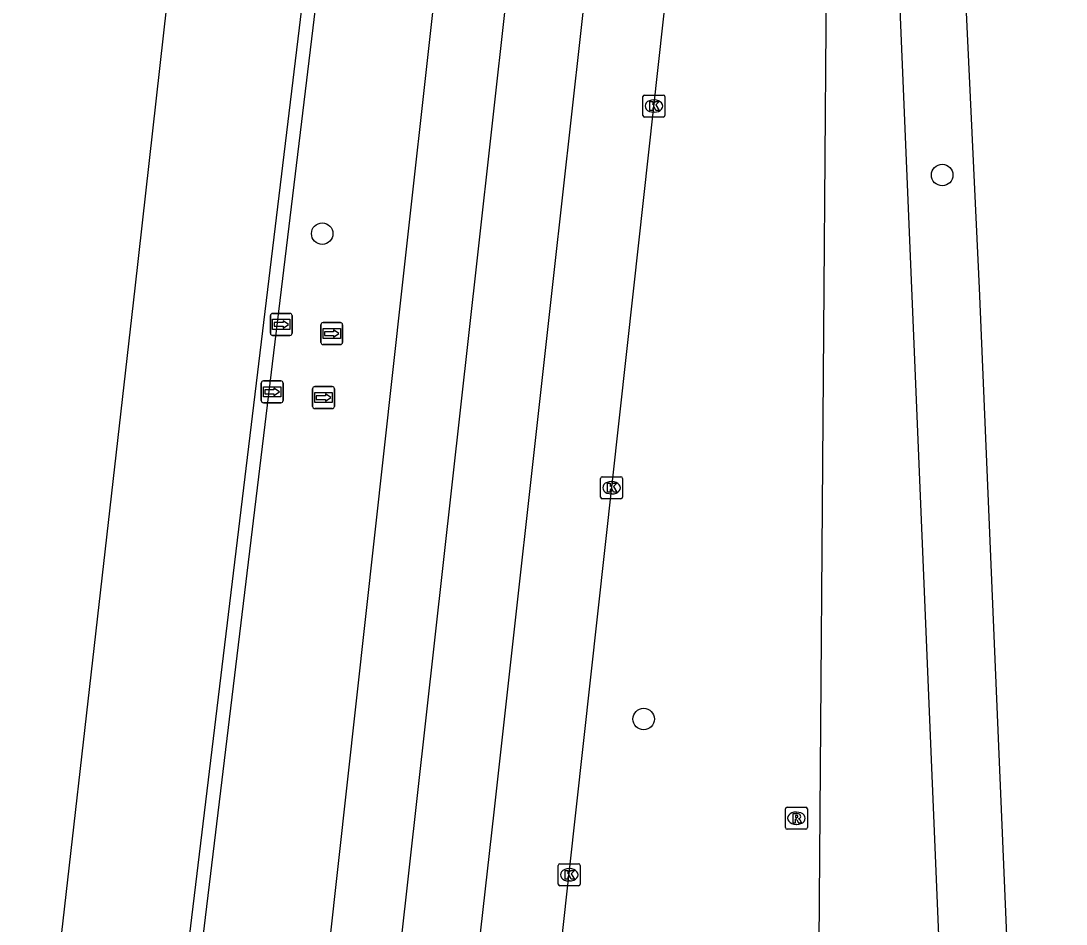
# Model space of a CAD drawing. Extents: x 162026 to 163499, y 387297 to 388169.
# Drawn here: x 162030.94 to 162078.47, y 387471.11 to 387512.15 of the extents above; entities that cross this region are included whole.
import ezdxf

# ---------------------------------------------------------------- set-up
doc = ezdxf.new("R2010")
doc.units = 0
for name, color, linetype in [('IMGEO_Berm_groen', 7, 'Continuous'), ('IMGEO_Boom', 7, 'Continuous'), ('IMGEO_Haag', 7, 'Continuous'), ('IMGEO_Kolk', 7, 'Continuous'), ('IMGEO_Rijbaan_regionaal_gesloten', 7, 'Continuous'), ('IMGEO_Rioolput', 7, 'Continuous'), ('IMGEO_Wegwijzer', 7, 'Continuous')]:
    doc.layers.add(name, color=color, linetype=linetype)

msp = doc.modelspace()

# ---------------------------------------------------------------- linework, layer by layer
at = {"layer": 'IMGEO_Berm_groen'}
msp.add_lwpolyline([(162067.241, 387470.233), (162067.467, 387500), (162067.829, 387547.516), (162068.075, 387580.99), (162069.454, 387547.501), (162071.437, 387500), (162072.849, 387466.239)], dxfattribs=at)
at = {"layer": 'IMGEO_Boom'}
for centre in [(162072.831, 387505.146), (162044.642, 387502.484), (162059.258, 387480.426)]:
    msp.add_circle(centre, 0.489, dxfattribs=at)
at = {"layer": 'IMGEO_Haag'}
msp.add_lwpolyline([(162070.558, 387750.033), (162070.715, 387751.433), (162082.73, 387858.959), (162085.888, 387887.498), (162092.582, 387948.213), (162098.331, 388000.033), (162100.436, 388019.009), (162101.034, 388018.962), (162098.927, 387999.967), (162093.178, 387948.147), (162086.483, 387887.426), (162083.326, 387858.893), (162071.311, 387751.367), (162071.154, 387749.967), (162064.775, 387692.973), (162048.017, 387543.217), (162038.634, 387465.803), (162038.336, 387465.839), (162038.038, 387465.875), (162047.421, 387543.289), (162064.177, 387693.016), (162070.558, 387750.033)], dxfattribs=at)
at = {"layer": 'IMGEO_Kolk'}
for p, q in [((162059.224, 387507.857), (162059.224, 387508.709)), ((162059.299, 387508.783), (162060.151, 387508.783)), ((162060.225, 387508.709), (162060.225, 387507.857)), ((162059.712, 387508.563), (162059.737, 387508.563)), ((162060.151, 387507.783), (162059.299, 387507.783)), ((162059.735, 387508.003), (162059.71, 387508.003)), ((162057.297, 387490.513), (162057.297, 387491.365)), ((162057.372, 387491.439), (162058.224, 387491.439)), ((162057.785, 387491.219), (162057.81, 387491.219)), ((162058.298, 387491.365), (162058.298, 387490.513)), ((162057.808, 387490.659), (162057.783, 387490.659)), ((162058.224, 387490.439), (162057.372, 387490.439)), ((162055.371, 387472.924), (162055.371, 387473.776)), ((162055.446, 387473.85), (162056.298, 387473.85)), ((162055.859, 387473.63), (162055.884, 387473.63)), ((162056.372, 387473.776), (162056.372, 387472.924)), ((162055.882, 387473.07), (162055.857, 387473.07)), ((162056.298, 387472.85), (162055.446, 387472.85))]:
    msp.add_line(p, q, dxfattribs=at)
for points in [[(162059.224, 387507.857), (162059.224, 387508.709)], [(162059.299, 387508.783), (162060.151, 387508.783)], [(162060.225, 387508.709), (162060.225, 387507.857)], [(162059.545, 387508.483), (162059.668, 387508.483), (162059.668, 387508.332), (162059.798, 387508.483), (162059.962, 387508.483), (162059.816, 387508.332), (162059.969, 387508.083), (162059.817, 387508.083), (162059.732, 387508.247), (162059.668, 387508.18), (162059.668, 387508.083), (162059.545, 387508.083), (162059.545, 387508.483)], [(162060.151, 387507.783), (162059.299, 387507.783)], [(162057.297, 387490.513), (162057.297, 387491.365)], [(162057.372, 387491.439), (162058.224, 387491.439)], [(162057.618, 387491.139), (162057.741, 387491.139), (162057.741, 387490.988), (162057.871, 387491.139), (162058.035, 387491.139), (162057.889, 387490.988), (162058.042, 387490.739), (162057.89, 387490.739), (162057.805, 387490.903), (162057.741, 387490.836), (162057.741, 387490.739), (162057.618, 387490.739), (162057.618, 387491.139)], [(162058.298, 387491.365), (162058.298, 387490.513)], [(162058.224, 387490.439), (162057.372, 387490.439)], [(162055.371, 387472.924), (162055.371, 387473.776)], [(162055.446, 387473.85), (162056.298, 387473.85)], [(162055.692, 387473.55), (162055.815, 387473.55), (162055.815, 387473.399), (162055.945, 387473.55), (162056.109, 387473.55), (162055.963, 387473.399), (162056.116, 387473.15), (162055.964, 387473.15), (162055.879, 387473.314), (162055.815, 387473.247), (162055.815, 387473.15), (162055.692, 387473.15), (162055.692, 387473.55)], [(162056.372, 387473.776), (162056.372, 387472.924)], [(162056.298, 387472.85), (162055.446, 387472.85)]]:
    msp.add_lwpolyline(points, dxfattribs=at)
for centre, start, end in [((162059.301, 387508.707), 91.552, 178.448), ((162059.301, 387508.707), 91.552, 178.448), ((162060.149, 387508.707), 1.552, 88.448), ((162060.149, 387508.707), 1.552, 88.448), ((162059.301, 387507.859), 181.552, 268.448), ((162059.301, 387507.859), 181.552, 268.448), ((162060.149, 387507.859), 271.552, 358.448), ((162060.149, 387507.859), 271.552, 358.448), ((162057.374, 387491.363), 91.552, 178.448), ((162057.374, 387491.363), 91.552, 178.448), ((162058.222, 387491.363), 1.552, 88.448), ((162058.222, 387491.363), 1.552, 88.448), ((162057.374, 387490.515), 181.552, 268.448), ((162057.374, 387490.515), 181.552, 268.448), ((162058.222, 387490.515), 271.552, 358.448), ((162058.222, 387490.515), 271.552, 358.448), ((162055.448, 387473.774), 91.552, 178.448), ((162055.448, 387473.774), 91.552, 178.448), ((162056.296, 387473.774), 1.552, 88.448), ((162056.296, 387473.774), 1.552, 88.448), ((162055.448, 387472.926), 181.552, 268.448), ((162055.448, 387472.926), 181.552, 268.448), ((162056.296, 387472.926), 271.552, 358.448), ((162056.296, 387472.926), 271.552, 358.448)]:
    msp.add_arc(centre, 0.0765, start, end, dxfattribs=at)
for centre, major_axis, ratio, start_param, end_param in [((162059.711, 387508.283), (-0.387, 0.002), 0.722429, 4.712389, 7.853982), ((162059.736, 387508.283), (-0.39, 0.002), 0.717154, 1.570796, 4.712389), ((162057.784, 387490.939), (-0.387, 0.002), 0.722429, 4.712389, 7.853982), ((162057.809, 387490.939), (-0.39, 0.002), 0.717154, 1.570796, 4.712389), ((162055.858, 387473.35), (-0.387, 0.002), 0.722429, 4.712389, 7.853982), ((162055.883, 387473.35), (-0.39, 0.002), 0.717154, 1.570796, 4.712389)]:
    msp.add_ellipse(centre, major_axis=major_axis, ratio=ratio, start_param=start_param, end_param=end_param, dxfattribs=at)
at = {"layer": 'IMGEO_Rijbaan_regionaal_gesloten'}
for points in [[(162115.185, 388167.681), (162115.185, 388167.681), (162115.08, 388160.108), (162114.774, 388146.796), (162113.246, 388115.179), (162111.257, 388082.374), (162107.741, 388040.671), (162103.786, 388000), (162102.643, 387988.4), (162096.151, 387931.204), (162092.788, 387900.224), (162091.359, 387886.839), (162089.042, 387865.143), (162076.229, 387750), (162071.42, 387707.267), (162069.77, 387692.609), (162059.518, 387601.502), (162048.26, 387500), (162043.118, 387453.488)], [(162118.847, 388167.319), (162118.784, 388163.821), (162118.414, 388149.01), (162117.683, 388128.448), (162116.859, 388112.665), (162115.926, 388096.828), (162114.902, 388081.118), (162113.723, 388065.297), (162112.335, 388048.541), (162109.282, 388016.74), (162106.505, 387990.085), (162103.819, 387966.184), (162094.856, 387886.497), (162087.297, 387818.939), (162079.611, 387750.509), (162073.014, 387691.729), (162068.986, 387656.002), (162065.336, 387623.382), (162060.869, 387583.595), (162055.598, 387536.533), (162051.705, 387501.521), (162046.313, 387453.259)], [(162030.941, 387454.36), (162036.137, 387500), (162047.718, 387603.08), (162056.727, 387684.126)], [(162049.839, 387453.007), (162052.463, 387476.19), (162055.173, 387500.578), (162059.672, 387540.919), (162063.864, 387578.33), (162065.355, 387591.407), (162069.272, 387625.672), (162069.824, 387630.731)], [(162069.156, 387593.845), (162067.972, 387583.123), (162058.793, 387500), (162053.572, 387452.74)], [(162076.443, 387455.525), (162076.254, 387459.092), (162074.53, 387500), (162070.096, 387593.801)]]:
    msp.add_lwpolyline(points, dxfattribs=at)
at = {"layer": 'IMGEO_Rioolput'}
for p, q in [((162065.701, 387475.492), (162065.701, 387476.344)), ((162065.776, 387476.418), (162066.628, 387476.418)), ((162066.702, 387476.344), (162066.702, 387475.492)), ((162066.189, 387476.198), (162066.214, 387476.198)), ((162066.628, 387475.418), (162065.776, 387475.418)), ((162066.212, 387475.638), (162066.187, 387475.638))]:
    msp.add_line(p, q, dxfattribs=at)
for points in [[(162065.701, 387475.492), (162065.701, 387476.344)], [(162065.776, 387476.418), (162066.628, 387476.418)], [(162066.702, 387476.344), (162066.702, 387475.492)], [(162066.29, 387476.116), (162066.038, 387476.118), (162066.038, 387475.718)], [(162066.038, 387475.718), (162066.162, 387475.718), (162066.162, 387475.88), (162066.173, 387475.88)], [(162066.216, 387476.037), (162066.162, 387476.037), (162066.162, 387475.956)], [(162066.162, 387475.956), (162066.214, 387475.956)], [(162066.22, 387475.851), (162066.291, 387475.718), (162066.431, 387475.718), (162066.366, 387475.844)], [(162066.628, 387475.418), (162065.776, 387475.418)]]:
    msp.add_lwpolyline(points, dxfattribs=at)
for centre, radius, start, end in [((162065.778, 387476.342), 0.0765, 91.552, 178.448), ((162065.778, 387476.342), 0.0765, 91.552, 178.448), ((162066.626, 387476.342), 0.0765, 1.552, 88.448), ((162066.626, 387476.342), 0.0765, 1.552, 88.448), ((162066.172, 387475.827), 0.0533, 26.0293, 88.6989), ((162066.198, 387476.145), 0.19, 274.7715, 282.9687), ((162066.222, 387475.941), 0.0964, 77.0061, 93.1865), ((162066.236, 387475.998), 0.0378, 276.6634, 79.6772), ((162066.289, 387476.006), 0.109, 350.3612, 89.416), ((162066.287, 387476.006), 0.112, 277.5842, 350.9817), ((162066.271, 387475.791), 0.108, 29.5134, 73.7905), ((162065.778, 387475.494), 0.0765, 181.552, 268.448), ((162065.778, 387475.494), 0.0765, 181.552, 268.448), ((162066.626, 387475.494), 0.0765, 271.552, 358.448), ((162066.626, 387475.494), 0.0765, 271.552, 358.448)]:
    msp.add_arc(centre, radius, start, end, dxfattribs=at)
for centre, major_axis, ratio, start_param, end_param in [((162066.188, 387475.918), (-0.387, 0.002), 0.722429, 4.712389, 7.853982), ((162066.213, 387475.918), (-0.39, 0.002), 0.717154, 1.570796, 4.712389)]:
    msp.add_ellipse(centre, major_axis=major_axis, ratio=ratio, start_param=start_param, end_param=end_param, dxfattribs=at)
at = {"layer": 'IMGEO_Wegwijzer'}
for p, q in [((162042.285, 387497.962), (162042.285, 387498.762)), ((162042.285, 387498.762), (162042.285, 387497.962)), ((162042.385, 387498.862), (162043.175, 387498.862)), ((162043.175, 387498.862), (162042.385, 387498.862)), ((162043.275, 387498.762), (162043.275, 387497.962)), ((162043.275, 387497.962), (162043.275, 387498.762)), ((162044.579, 387497.544), (162044.579, 387498.344)), ((162044.579, 387498.344), (162044.579, 387497.544)), ((162044.679, 387498.444), (162045.469, 387498.444)), ((162045.469, 387498.444), (162044.679, 387498.444)), ((162045.569, 387498.344), (162045.569, 387497.544)), ((162045.569, 387497.544), (162045.569, 387498.344)), ((162043.175, 387497.862), (162042.385, 387497.862)), ((162042.385, 387497.862), (162043.175, 387497.862)), ((162045.469, 387497.444), (162044.679, 387497.444)), ((162044.679, 387497.444), (162045.469, 387497.444)), ((162041.969, 387495.796), (162042.759, 387495.796)), ((162042.759, 387495.796), (162041.969, 387495.796)), ((162041.869, 387494.896), (162041.869, 387495.696)), ((162041.869, 387495.696), (162041.869, 387494.896)), ((162042.859, 387495.696), (162042.859, 387494.896)), ((162042.859, 387494.896), (162042.859, 387495.696)), ((162044.207, 387494.636), (162044.207, 387495.436)), ((162044.207, 387495.436), (162044.207, 387494.636)), ((162044.307, 387495.536), (162045.097, 387495.536)), ((162045.097, 387495.536), (162044.307, 387495.536)), ((162045.197, 387495.436), (162045.197, 387494.636)), ((162045.197, 387494.636), (162045.197, 387495.436)), ((162042.759, 387494.796), (162041.969, 387494.796)), ((162041.969, 387494.796), (162042.759, 387494.796)), ((162045.097, 387494.536), (162044.307, 387494.536)), ((162044.307, 387494.536), (162045.097, 387494.536))]:
    msp.add_line(p, q, dxfattribs=at)
for points in [[(162042.386, 387498.594), (162043.174, 387498.594), (162043.174, 387498.13), (162042.386, 387498.13), (162042.386, 387498.594)], [(162042.451, 387498.446), (162042.451, 387498.362), (162042.451, 387498.278), (162042.862, 387498.278), (162042.862, 387498.195), (162043.109, 387498.362), (162042.862, 387498.529), (162042.862, 387498.446), (162042.451, 387498.446)], [(162044.68, 387498.176), (162045.468, 387498.176), (162045.468, 387497.712), (162044.68, 387497.712), (162044.68, 387498.176)], [(162044.745, 387498.028), (162044.745, 387497.944), (162044.745, 387497.86), (162045.156, 387497.86), (162045.156, 387497.777), (162045.403, 387497.944), (162045.156, 387498.111), (162045.156, 387498.028), (162044.745, 387498.028)], [(162041.97, 387495.528), (162042.758, 387495.528), (162042.758, 387495.064), (162041.97, 387495.064), (162041.97, 387495.528)], [(162042.035, 387495.38), (162042.035, 387495.296), (162042.035, 387495.212), (162042.446, 387495.212), (162042.446, 387495.129), (162042.693, 387495.296), (162042.446, 387495.463), (162042.446, 387495.38), (162042.035, 387495.38)], [(162044.308, 387495.268), (162045.096, 387495.268), (162045.096, 387494.804), (162044.308, 387494.804), (162044.308, 387495.268)], [(162044.373, 387495.12), (162044.373, 387495.036), (162044.373, 387494.952), (162044.784, 387494.952), (162044.784, 387494.869), (162045.031, 387495.036), (162044.784, 387495.203), (162044.784, 387495.12), (162044.373, 387495.12)]]:
    msp.add_lwpolyline(points, dxfattribs=at)
for centre, start, end in [((162042.385, 387498.762), 90, 180), ((162042.385, 387498.762), 90, 180), ((162043.175, 387498.762), 0, 90), ((162043.175, 387498.762), 360, 90), ((162044.679, 387498.344), 90, 180), ((162044.679, 387498.344), 90, 180), ((162045.469, 387498.344), 0, 90), ((162045.469, 387498.344), 360, 90), ((162042.385, 387497.962), 180, 270), ((162042.385, 387497.962), 180, 270), ((162043.175, 387497.962), 270, 0), ((162043.175, 387497.962), 270, 0), ((162044.679, 387497.544), 180, 270), ((162044.679, 387497.544), 180, 270), ((162045.469, 387497.544), 270, 0), ((162045.469, 387497.544), 270, 0), ((162041.969, 387495.696), 90, 180), ((162041.969, 387495.696), 90, 180), ((162042.759, 387495.696), 0, 90), ((162042.759, 387495.696), 360, 90), ((162044.307, 387495.436), 90, 180), ((162044.307, 387495.436), 90, 180), ((162045.097, 387495.436), 0, 90), ((162045.097, 387495.436), 360, 90), ((162041.969, 387494.896), 180, 270), ((162041.969, 387494.896), 180, 270), ((162042.759, 387494.896), 270, 0), ((162042.759, 387494.896), 270, 0), ((162044.307, 387494.636), 180, 270), ((162044.307, 387494.636), 180, 270), ((162045.097, 387494.636), 270, 0), ((162045.097, 387494.636), 270, 0)]:
    msp.add_arc(centre, 0.1, start, end, dxfattribs=at)

doc.saveas('drawing.dxf')
